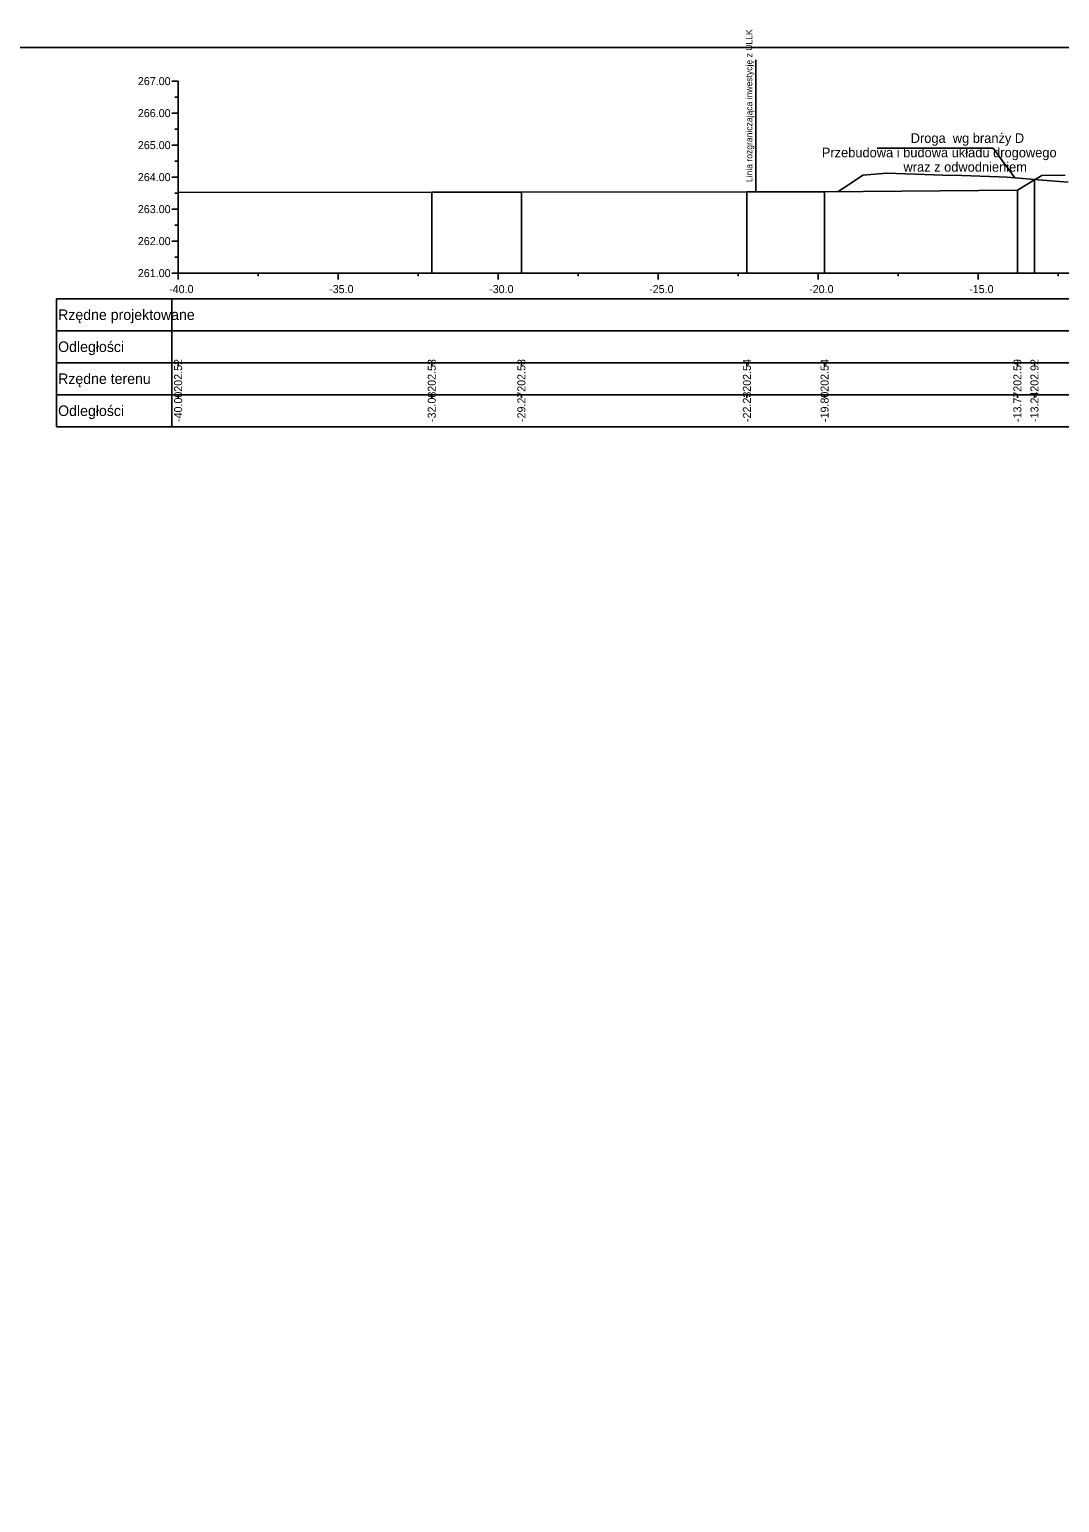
# Model space of a CAD drawing. Extents: x 6516023 to 6560129, y 5513077 to 5529206.
# Drawn here: x 6520810.91 to 6520843.09, y 5514405.04 to 5514451.07 of the extents above; entities that cross this region are included whole.
import ezdxf

# ---------------------------------------------------------------- set-up
doc = ezdxf.new("R2010")
doc.units = 0
for name, color, linetype in [('TOR_PRZEK_P-inne branze', 7, 'Continuous'), ('TOR_PRZEK_P-tabelka istniejace', 7, 'Continuous'), ('TOR_PRZEK_P-tabelka projektowane', 7, 'Continuous'), ('TOR_PRZEK_P-teren istniejacy', 7, 'Continuous'), ('TOR_PRZEK_P-uklad odniesienia', 7, 'Continuous'), ('TOR_PS_T-granica PKP-projektowana', 7, 'Continuous'), ('TOR_RAMKI-ramka+tabelka 1', 7, 'Continuous')]:
    doc.layers.add(name, color=color, linetype=linetype)

msp = doc.modelspace()

# ---------------------------------------------------------------- linework, layer by layer
at = {"layer": 'TOR_PRZEK_P-inne branze'}
for p, q in [((6520841.024, 5514447.364), (6520837.399, 5514447.364)), ((6520841.7, 5514446.43), (6520841.024, 5514447.364))]:
    msp.add_line(p, q, dxfattribs=at)
msp.add_lwpolyline([(6520836.179, 5514446.003), (6520836.441, 5514446.177), (6520836.948, 5514446.515), (6520837.203, 5514446.535), (6520837.698, 5514446.575), (6520838.292, 5514446.557), (6520839.448, 5514446.522), (6520840.041, 5514446.505), (6520841.198, 5514446.47), (6520841.452, 5514446.45), (6520841.948, 5514446.41), (6520842.426, 5514446.372), (6520843.361, 5514446.297)], dxfattribs=at)
at = {"layer": 'TOR_PRZEK_P-tabelka istniejace'}
for p, q in [((6520811.752, 5514440.656), (6520811.752, 5514438.656)), ((6520815.352, 5514440.656), (6520815.352, 5514438.656)), ((6520815.552, 5514440.556), (6520815.552, 5514440.656)), ((6520823.477, 5514440.556), (6520823.477, 5514440.656)), ((6520826.278, 5514440.556), (6520826.278, 5514440.656)), ((6520833.325, 5514440.556), (6520833.325, 5514440.656)), ((6520835.753, 5514440.556), (6520835.753, 5514440.656)), ((6520841.777, 5514440.556), (6520841.777, 5514440.656)), ((6520842.311, 5514440.556), (6520842.311, 5514440.656)), ((6520811.752, 5514439.656), (6520895.552, 5514439.656)), ((6520815.552, 5514439.556), (6520815.552, 5514439.656)), ((6520823.477, 5514439.556), (6520823.477, 5514439.656)), ((6520826.278, 5514439.556), (6520826.278, 5514439.656)), ((6520833.325, 5514439.556), (6520833.325, 5514439.656)), ((6520835.753, 5514439.556), (6520835.753, 5514439.656)), ((6520841.777, 5514439.556), (6520841.777, 5514439.656)), ((6520842.311, 5514439.556), (6520842.311, 5514439.656))]:
    msp.add_line(p, q, dxfattribs=at)
for points in [[(6520842.311, 5514446.372), (6520842.311, 5514443.656), (6520842.311, 5514443.526), (6520842.311, 5514443.456)], [(6520815.552, 5514445.978), (6520815.552, 5514443.656), (6520815.552, 5514443.526), (6520815.552, 5514443.456)], [(6520823.477, 5514445.985), (6520823.477, 5514443.656), (6520823.477, 5514443.526), (6520823.477, 5514443.456)], [(6520826.278, 5514445.985), (6520826.278, 5514443.656), (6520826.278, 5514443.526), (6520826.278, 5514443.456)], [(6520833.325, 5514445.995), (6520833.325, 5514443.656), (6520833.325, 5514443.526), (6520833.325, 5514443.456)], [(6520835.753, 5514445.999), (6520835.753, 5514443.656), (6520835.753, 5514443.526), (6520835.753, 5514443.456)], [(6520841.777, 5514446.049), (6520841.777, 5514443.656), (6520841.777, 5514443.526), (6520841.777, 5514443.456)]]:
    msp.add_lwpolyline(points, dxfattribs=at)
msp.add_lwpolyline([(6520811.752, 5514440.656), (6520811.752, 5514438.656), (6520895.552, 5514438.656), (6520895.552, 5514440.656)], close=True, dxfattribs=at)
at = {"layer": 'TOR_PRZEK_P-tabelka projektowane'}
for p, q in [((6520811.752, 5514442.656), (6520811.752, 5514440.656)), ((6520815.352, 5514442.656), (6520815.352, 5514440.656)), ((6520811.752, 5514441.656), (6520895.552, 5514441.656))]:
    msp.add_line(p, q, dxfattribs=at)
msp.add_lwpolyline([(6520811.752, 5514442.656), (6520811.752, 5514440.656), (6520895.552, 5514440.656), (6520895.552, 5514442.656)], close=True, dxfattribs=at)
at = {"layer": 'TOR_PRZEK_P-teren istniejacy'}
msp.add_lwpolyline([(6520815.552, 5514445.978), (6520823.477, 5514445.985), (6520826.278, 5514445.985), (6520833.325, 5514445.995), (6520835.753, 5514445.999), (6520841.777, 5514446.049), (6520842.311, 5514446.372), (6520842.545, 5514446.507), (6520843.267, 5514446.521)], dxfattribs=at)
at = {"layer": 'TOR_PRZEK_P-uklad odniesienia'}
for p, q in [((6520815.352, 5514449.456), (6520815.552, 5514449.456)), ((6520815.552, 5514449.456), (6520815.552, 5514443.456)), ((6520815.452, 5514448.956), (6520815.552, 5514448.956)), ((6520815.352, 5514448.456), (6520815.552, 5514448.456)), ((6520815.452, 5514447.956), (6520815.552, 5514447.956)), ((6520815.352, 5514447.456), (6520815.552, 5514447.456)), ((6520815.452, 5514446.956), (6520815.552, 5514446.956)), ((6520815.352, 5514446.456), (6520815.552, 5514446.456)), ((6520815.452, 5514445.956), (6520815.552, 5514445.956)), ((6520815.352, 5514445.456), (6520815.552, 5514445.456)), ((6520815.452, 5514444.956), (6520815.552, 5514444.956)), ((6520815.352, 5514444.456), (6520815.552, 5514444.456)), ((6520815.452, 5514443.956), (6520815.552, 5514443.956)), ((6520815.352, 5514443.456), (6520815.552, 5514443.456)), ((6520815.552, 5514443.456), (6520895.552, 5514443.456)), ((6520815.552, 5514443.256), (6520815.552, 5514443.456)), ((6520818.052, 5514443.356), (6520818.052, 5514443.456)), ((6520820.552, 5514443.256), (6520820.552, 5514443.456)), ((6520823.052, 5514443.356), (6520823.052, 5514443.456)), ((6520825.552, 5514443.256), (6520825.552, 5514443.456)), ((6520828.052, 5514443.356), (6520828.052, 5514443.456)), ((6520830.552, 5514443.256), (6520830.552, 5514443.456)), ((6520833.052, 5514443.356), (6520833.052, 5514443.456)), ((6520835.552, 5514443.256), (6520835.552, 5514443.456)), ((6520838.052, 5514443.356), (6520838.052, 5514443.456)), ((6520840.552, 5514443.256), (6520840.552, 5514443.456)), ((6520843.052, 5514443.356), (6520843.052, 5514443.456))]:
    msp.add_line(p, q, dxfattribs=at)
at = {"layer": 'TOR_PS_T-granica PKP-projektowana'}
msp.add_line((6520833.608, 5514445.995), (6520833.608, 5514450.124), dxfattribs=at)
at = {"layer": 'TOR_RAMKI-ramka+tabelka 1'}
msp.add_lwpolyline([(6520722.102, 5514450.506), (6520969.602, 5514450.506), (6520969.602, 5514359.006), (6520722.102, 5514359.006)], close=True, dxfattribs=at)

# ---------------------------------------------------------------- texts
at = {"layer": 'TOR_PRZEK_P-inne branze'}
for s, p in [('Droga  wg branży D', (6520838.444, 5514447.525)), ('Przebudowa i budowa układu drogowego', (6520835.666, 5514447.075)), ('wraz z odwodnieniem ', (6520838.218, 5514446.625))]:
    msp.add_text(s, height=0.3, dxfattribs=at).set_placement(p)
at = {"layer": 'TOR_PRZEK_P-tabelka istniejace'}
for s, p in [('Rzędne terenu', (6520811.802, 5514439.991)), ('Odległości', (6520811.802, 5514438.991))]:
    msp.add_text(s, height=0.33, dxfattribs=at).set_placement(p)
for s, p in [('202.52', (6520815.677, 5514439.75)), ('202.53', (6520823.602, 5514439.748)), ('202.53', (6520826.403, 5514439.748)), ('202.54', (6520833.45, 5514439.748)), ('202.54', (6520835.878, 5514439.748)), ('202.59', (6520841.902, 5514439.748)), ('202.92', (6520842.436, 5514439.75)), ('-40.00', (6520815.677, 5514438.804)), ('-32.08', (6520823.602, 5514438.804)), ('-29.27', (6520826.403, 5514438.804)), ('-22.23', (6520833.45, 5514438.804)), ('-19.80', (6520835.878, 5514438.804)), ('-13.77', (6520841.902, 5514438.804)), ('-13.24', (6520842.436, 5514438.805))]:
    msp.add_text(s, height=0.25, rotation=90, dxfattribs=at).set_placement(p)
at = {"layer": 'TOR_PRZEK_P-tabelka projektowane'}
for s, p in [('Rzędne projektowane', (6520811.802, 5514441.991)), ('Odległości', (6520811.802, 5514440.991))]:
    msp.add_text(s, height=0.33, dxfattribs=at).set_placement(p)
at = {"layer": 'TOR_PRZEK_P-uklad odniesienia'}
for s, height, p in [('267.00', 0.25, (6520814.294, 5514449.331)), ('266.00', 0.25, (6520814.294, 5514448.331)), ('265.00', 0.25, (6520814.294, 5514447.331)), ('264.00', 0.25, (6520814.294, 5514446.331)), ('263.00', 0.25, (6520814.294, 5514445.331)), ('262.00', 0.25, (6520814.294, 5514444.331)), ('261.00', 0.25, (6520814.294, 5514443.331)), ('-', 0.0001, (6520815.551, 5514443.456)), ('-40.0', 0.25, (6520815.271, 5514442.831)), ('-35.0', 0.25, (6520820.271, 5514442.831)), ('-30.0', 0.25, (6520825.271, 5514442.831)), ('-25.0', 0.25, (6520830.271, 5514442.831)), ('-20.0', 0.25, (6520835.271, 5514442.831)), ('-15.0', 0.25, (6520840.271, 5514442.831))]:
    msp.add_text(s, height=height, dxfattribs=at).set_placement(p)
at = {"layer": 'TOR_PS_T-granica PKP-projektowana'}
msp.add_text('Linia rozgraniczająca inwestycję z ULLK', height=0.2, rotation=90.0511, dxfattribs=at).set_placement((6520833.497, 5514446.301))

doc.saveas('drawing.dxf')
